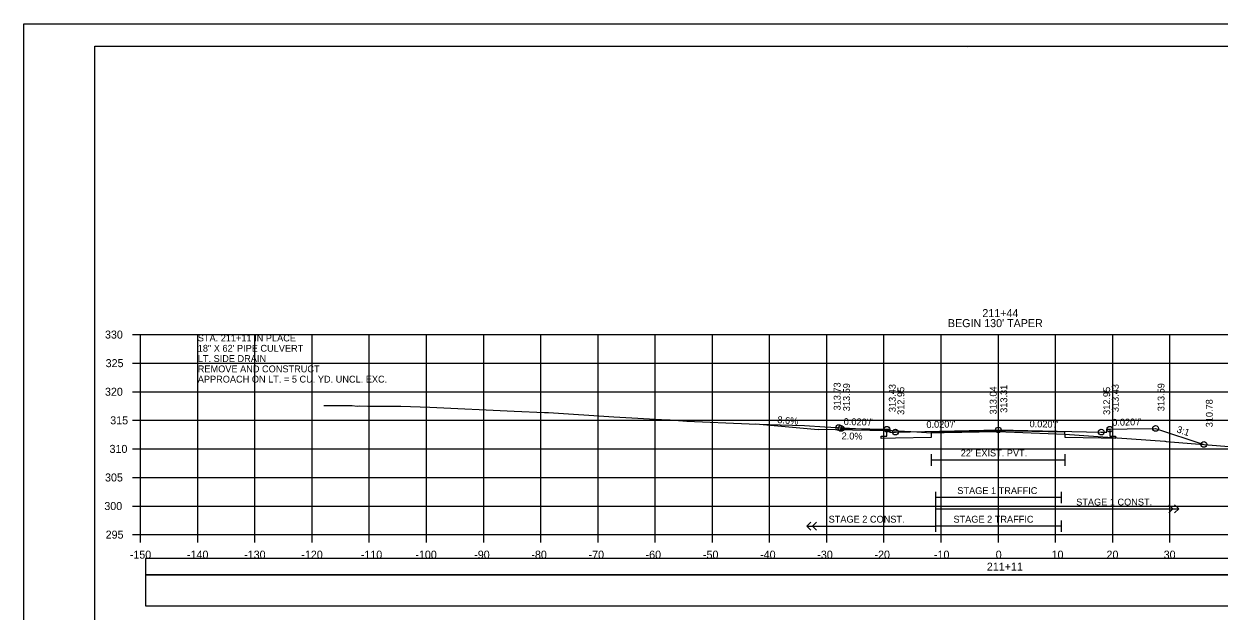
# Model space of a CAD drawing. Extents: x 1368122 to 1710785, y 373130 to 557566.
# Drawn here: x 1369851.8 to 1370060.8, y 375374.3 to 375477 of the extents above; entities that cross this region are included whole.
import ezdxf

# ---------------------------------------------------------------- set-up
doc = ezdxf.new("R2010")
doc.units = 0
for name, color, linetype in [('R_Alt Surface', 7, 'Continuous'), ('R_Axis', 7, 'Continuous'), ('R_Axis Annot', 7, 'Continuous'), ('R_Border', 7, 'Continuous'), ('R_Drive', 7, 'Continuous'), ('R_Exist Surface', 7, 'Continuous'), ('R_Fin Surface', 7, 'Continuous'), ('R_Grid', 7, 'Continuous'), ('R_No Plot', 7, 'Continuous'), ('R_Striping', 7, 'Continuous'), ('R_Water', 7, 'Continuous'), ('R_Water Annot', 7, 'Continuous'), ('R_Xsect Elev', 7, 'Continuous'), ('R_Xsect Slope', 7, 'Continuous')]:
    doc.layers.add(name, color=color, linetype=linetype)

msp = doc.modelspace()

# ---------------------------------------------------------------- linework, layer by layer
for points in [[(1369873.09, 375380.68), (1370171.39, 375380.68), (1370171.39, 375383.5), (1369873.09, 375383.5)], [(1369873.09, 375375.21), (1370171.39, 375375.21), (1370171.39, 375380.63), (1369873.09, 375380.63)]]:
    msp.add_lwpolyline(points, close=True)
at = {"layer": 'R_Alt Surface'}
for points in [[(1370041.74, 375406.12), (1370041.74, 375404.94), (1370042.74, 375404.92), (1370042.74, 375404.51), (1370040.24, 375404.56), (1370033.9, 375404.68), (1370033.89, 375405.6), (1370022.24, 375405.83), (1370010.52, 375405.6), (1370010.52, 375404.68), (1370004.24, 375404.56), (1370001.74, 375404.51), (1370001.74, 375404.92), (1370002.74, 375404.94), (1370002.74, 375406.12)], [(1370010.52, 375401.75), (1370010.52, 375399.75)], [(1370010.52, 375400.75), (1370033.89, 375400.75)], [(1370033.89, 375401.75), (1370033.89, 375399.75)]]:
    msp.add_lwpolyline(points, dxfattribs=at)
at = {"layer": 'R_Axis'}
for p, q in [((1369870.84, 375422.69), (1369872.24, 375422.69)), ((1369872.24, 375387.69), (1369872.24, 375422.69)), ((1369870.84, 375417.69), (1369872.24, 375417.69)), ((1369870.84, 375412.69), (1369872.24, 375412.69)), ((1369870.84, 375407.69), (1369872.24, 375407.69)), ((1369870.84, 375402.69), (1369872.24, 375402.69)), ((1369870.84, 375397.69), (1369872.24, 375397.69)), ((1369870.84, 375392.69), (1369872.24, 375392.69)), ((1369870.84, 375387.69), (1369872.24, 375387.69)), ((1369872.24, 375387.69), (1370172.24, 375387.69)), ((1369872.24, 375386.29), (1369872.24, 375387.69)), ((1369882.24, 375386.29), (1369882.24, 375387.69)), ((1369892.24, 375386.29), (1369892.24, 375387.69)), ((1369902.24, 375386.29), (1369902.24, 375387.69)), ((1369912.24, 375386.29), (1369912.24, 375387.69)), ((1369922.24, 375386.29), (1369922.24, 375387.69)), ((1369932.24, 375386.29), (1369932.24, 375387.69)), ((1369942.24, 375386.29), (1369942.24, 375387.69)), ((1369952.24, 375386.29), (1369952.24, 375387.69)), ((1369962.24, 375386.29), (1369962.24, 375387.69)), ((1369972.24, 375386.29), (1369972.24, 375387.69)), ((1369982.24, 375386.29), (1369982.24, 375387.69)), ((1369992.24, 375386.29), (1369992.24, 375387.69)), ((1370002.24, 375386.29), (1370002.24, 375387.69)), ((1370012.24, 375386.29), (1370012.24, 375387.69)), ((1370022.24, 375386.29), (1370022.24, 375387.69)), ((1370032.24, 375386.29), (1370032.24, 375387.69)), ((1370042.24, 375386.29), (1370042.24, 375387.69)), ((1370052.24, 375386.29), (1370052.24, 375387.69))]:
    msp.add_line(p, q, dxfattribs=at)
at = {"layer": 'R_Border'}
for p, q in [((1369864.24, 375473.15), (1370180.42, 375473.15)), ((1369864.24, 375267.69), (1369864.24, 375473.15)), ((1370016.76, 375472.89), (1370016.76, 375472.89)), ((1370016.76, 375472.89), (1370016.76, 375472.89))]:
    msp.add_line(p, q, dxfattribs=at)
at = {"layer": 'R_Drive'}
for p, q in [((1369979.85, 375407.05), (1369990.74, 375406.11)), ((1370002.74, 375405.87), (1369990.74, 375406.11)), ((1370003.24, 375405.62), (1370002.74, 375405.87))]:
    msp.add_line(p, q, dxfattribs=at)
at = {"layer": 'R_Exist Surface'}
msp.add_lwpolyline([(1369904.27, 375410.28), (1369909.24, 375410.3), (1369910.13, 375410.19), (1369910.57, 375410.2), (1369911.99, 375410.19), (1369914.13, 375410.19), (1369917.74, 375410.18), (1369922.82, 375409.97), (1369937.55, 375409.29), (1369942.9, 375409.06), (1369943.59, 375409.07), (1369955, 375408.31), (1369964.4, 375407.77), (1369964.87, 375407.77), (1369967.77, 375407.55), (1369978.64, 375407.09), (1369984.06, 375406.91), (1369988.33, 375406.76), (1369991.87, 375406.56), (1370008, 375405.65), (1370010.52, 375405.48), (1370012.78, 375405.53), (1370021.98, 375405.73), (1370025.08, 375405.61), (1370033.89, 375405.29), (1370051.35, 375404.03), (1370051.43, 375404.02), (1370051.56, 375404.01), (1370066.97, 375402.75)], dxfattribs=at)
at = {"layer": 'R_Fin Surface'}
msp.add_lwpolyline([(1369994.32, 375406.42), (1369994.74, 375406.28), (1369999.74, 375406.18), (1370002.74, 375406.12), (1370003.24, 375406.12), (1370003.24, 375405.62), (1370004.24, 375405.64), (1370022.24, 375406), (1370040.24, 375405.64), (1370041.24, 375405.62), (1370041.24, 375406.12), (1370041.74, 375406.12), (1370044.74, 375406.18), (1370049.74, 375406.28), (1370058.18, 375403.47)], dxfattribs=at)
at = {"layer": 'R_Grid'}
for p, q in [((1369872.24, 375422.69), (1370172.24, 375422.69)), ((1369872.24, 375387.69), (1369872.24, 375422.69)), ((1369882.24, 375387.69), (1369882.24, 375422.69)), ((1369892.24, 375387.69), (1369892.24, 375422.69)), ((1369902.24, 375387.69), (1369902.24, 375422.69)), ((1369912.24, 375387.69), (1369912.24, 375422.69)), ((1369922.24, 375387.69), (1369922.24, 375422.69)), ((1369932.24, 375387.69), (1369932.24, 375422.69)), ((1369942.24, 375387.69), (1369942.24, 375422.69)), ((1369952.24, 375387.69), (1369952.24, 375422.69)), ((1369962.24, 375387.69), (1369962.24, 375422.69)), ((1369972.24, 375387.69), (1369972.24, 375422.69)), ((1369982.24, 375387.69), (1369982.24, 375422.69)), ((1369992.24, 375387.69), (1369992.24, 375422.69)), ((1370002.24, 375387.69), (1370002.24, 375422.69)), ((1370012.24, 375387.69), (1370012.24, 375422.69)), ((1370022.24, 375387.69), (1370022.24, 375422.69)), ((1370032.24, 375387.69), (1370032.24, 375422.69)), ((1370042.24, 375387.69), (1370042.24, 375422.69)), ((1370052.24, 375387.69), (1370052.24, 375422.69)), ((1369872.24, 375417.69), (1370172.24, 375417.69)), ((1369872.24, 375412.69), (1370172.24, 375412.69)), ((1369872.24, 375407.69), (1370172.24, 375407.69)), ((1369872.24, 375402.69), (1370172.24, 375402.69)), ((1369872.24, 375397.69), (1370172.24, 375397.69)), ((1369872.24, 375392.69), (1370172.24, 375392.69)), ((1369872.24, 375387.69), (1370172.24, 375387.69))]:
    msp.add_line(p, q, dxfattribs=at)
at = {"layer": 'R_No Plot'}
msp.add_line((1369851.84, 375477.04), (1370185.17, 375477.04), dxfattribs=at)
for points in [[(1369851.83, 375477.04), (1370185.17, 375477.04), (1370185.17, 375263.71), (1369851.83, 375263.71)], [(1370098.16, 375473.15), (1370117.78, 375473.15), (1370117.78, 375463.27), (1370133.89, 375463.27), (1370157.09, 375463.27), (1370157.21, 375435.11), (1370180.42, 375435.11), (1370180.42, 375267.69), (1369864.24, 375267.69), (1369864.24, 375473.15)]]:
    msp.add_lwpolyline(points, close=True, dxfattribs=at)
for centre in [(1369994.32, 375406.42), (1369994.74, 375406.28), (1370002.74, 375406.12), (1370004.24, 375405.64), (1370022.24, 375406), (1370040.24, 375405.64), (1370041.74, 375406.12), (1370049.74, 375406.28), (1370058.18, 375403.47)]:
    msp.add_circle(centre, 0.5, dxfattribs=at)
at = {"layer": 'R_Striping'}
for p, q in [((1370052.78, 375392.19), (1370052.07, 375392.9)), ((1370052.07, 375391.48), (1370052.78, 375392.19)), ((1370053.78, 375392.19), (1370053.07, 375392.9)), ((1370053.07, 375391.48), (1370053.78, 375392.19)), ((1369988.74, 375389.19), (1369989.45, 375389.9)), ((1369988.74, 375389.19), (1370011.24, 375389.19)), ((1369989.45, 375388.48), (1369988.74, 375389.19)), ((1369989.74, 375389.19), (1369990.45, 375389.9)), ((1369990.45, 375388.48), (1369989.74, 375389.19))]:
    msp.add_line(p, q, dxfattribs=at)
for points in [[(1370011.24, 375395.19), (1370011.24, 375388.19)], [(1370011.24, 375395.19), (1370011.24, 375393.19)], [(1370033.24, 375395.19), (1370033.24, 375393.19)], [(1370033.24, 375394.19), (1370011.24, 375394.19)], [(1370011.24, 375392.19), (1370053.78, 375392.19)], [(1370033.24, 375390.19), (1370033.24, 375388.19)], [(1370033.24, 375389.19), (1370011.24, 375389.19)]]:
    msp.add_lwpolyline(points, dxfattribs=at)
at = {"layer": 'R_Xsect Elev'}
msp.add_line((1370022.24, 375405.72), (1370022.24, 375415.72), dxfattribs=at)

# ---------------------------------------------------------------- texts
at = {"layer": 'R_Axis Annot'}
for s, p in [('211+44', (1370019.44, 375425.74)), ("BEGIN 130' TAPER", (1370013.42, 375423.99)), ('330', (1369866.01, 375421.99)), ('325', (1369866.13, 375416.99)), ('320', (1369866.01, 375411.99)), ('315', (1369866.93, 375406.99)), ('310', (1369866.81, 375401.99)), ('305', (1369866.02, 375396.99)), ('300', (1369865.9, 375391.99)), ('295', (1369866.13, 375386.99)), ('-150', (1369870.35, 375383.49)), ('-140', (1369880.35, 375383.49)), ('-130', (1369890.35, 375383.49)), ('-120', (1369900.35, 375383.49)), ('-110', (1369910.75, 375383.49)), ('-100', (1369920.29, 375383.49)), ('-90', (1369930.58, 375383.49)), ('-80', (1369940.58, 375383.49)), ('-70', (1369950.58, 375383.49)), ('-60', (1369960.55, 375383.49)), ('-50', (1369970.58, 375383.49)), ('-40', (1369980.58, 375383.49)), ('-30', (1369990.58, 375383.49)), ('-20', (1370000.58, 375383.49)), ('-10', (1370010.98, 375383.49)), ('0', (1370021.78, 375383.49)), ('10', (1370031.55, 375383.49)), ('20', (1370041.15, 375383.49)), ('30', (1370051.15, 375383.49)), ('211+11', (1370020.23, 375381.39))]:
    msp.add_text(s, height=1.4, dxfattribs=at).set_placement(p)
at = {"layer": 'R_Striping'}
for s, p in [('STAGE 1 TRAFFIC', (1370015.07, 375394.79)), ('STAGE 1 CONST.', (1370035.85, 375392.79)), ('STAGE 2 CONST.', (1369992.56, 375389.79)), ('STAGE 2 TRAFFIC', (1370014.39, 375389.79))]:
    msp.add_text(s, height=1.2, dxfattribs=at).set_placement(p)
at = {"layer": 'R_Water'}
msp.add_text("22' EXIST. PVT.", height=1.2, dxfattribs=at).set_placement((1370015.66, 375401.37))
at = {"layer": 'R_Water Annot'}
for s, p in [('STA. 211+11 IN PLACE', (1369882.24, 375421.49)), ('18" X 62\' PIPE CULVERT', (1369882.24, 375419.69)), ('LT. SIDE DRAIN', (1369882.24, 375417.89)), ('REMOVE AND CONSTRUCT', (1369882.24, 375416.09)), ('APPROACH ON LT. = 5 CU. YD. UNCL. EXC.', (1369882.24, 375414.29))]:
    msp.add_text(s, height=1.2, dxfattribs=at).set_placement(p)
at = {"layer": 'R_Xsect Elev'}
for s, rotation, p in [('313.73', 90, (1369994.65, 375409.42)), ('313.59', 90, (1369996.29, 375409.28)), ('313.43', 90, (1370004.29, 375409.12)), ('312.95', 90, (1370005.79, 375408.64)), ('313.04', 90, (1370021.94, 375408.72)), ('313.31', 90, (1370023.79, 375409)), ('312.95', 90, (1370041.79, 375408.64)), ('313.43', 90, (1370043.29, 375409.12)), ('313.59', 90, (1370051.29, 375409.28)), ('310.78', 90, (1370059.73, 375406.47)), ('8.6%', 355.0929, (1369983.56, 375407.23)), ('2.0%', 358.8542, (1369994.82, 375404.37))]:
    msp.add_text(s, height=1.2, rotation=rotation, dxfattribs=at).set_placement(p)
at = {"layer": 'R_Xsect Slope'}
for s, rotation, p in [("0.020'/'", 358.8542, (1369995.19, 375406.87)), ("0.020'/'", 1.1458, (1370009.67, 375406.35)), ("0.020'/'", 358.8542, (1370027.69, 375406.49)), ("0.020'/'", 1.1458, (1370042.17, 375406.73)), ('3:1', 341.5651, (1370053.33, 375405.61))]:
    msp.add_text(s, height=1.2, rotation=rotation, dxfattribs=at).set_placement(p)

doc.saveas('drawing.dxf')
